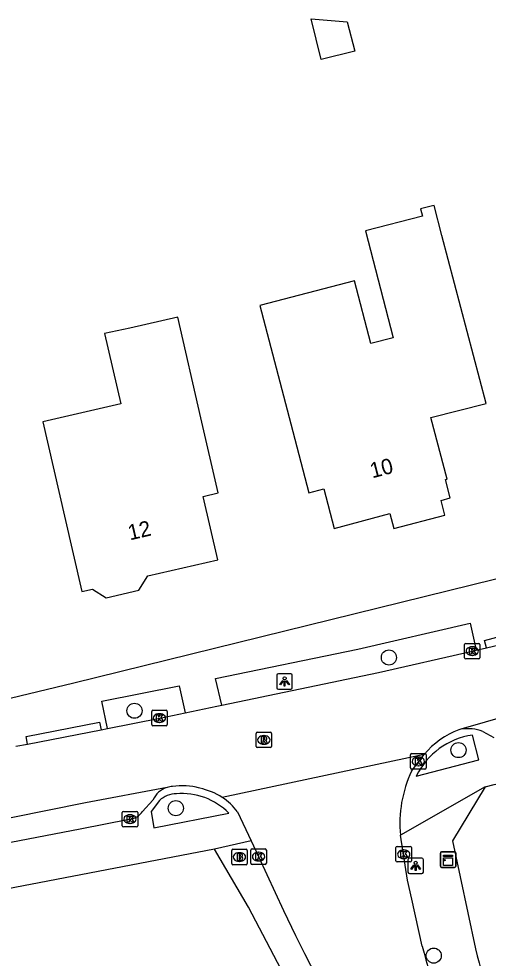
# Model space of a CAD drawing. Extents: x 161772 to 163123, y 383092 to 383917.
# Drawn here: x 162204.2 to 162234.6, y 383483.7 to 383544.5 of the extents above; entities that cross this region are included whole.
import ezdxf

# ---------------------------------------------------------------- set-up
doc = ezdxf.new("R2010")
doc.units = 0
for name, color, linetype in [('IMGEO_Boom', 7, 'Continuous'), ('IMGEO_Brandkraan', 7, 'Continuous'), ('IMGEO_Kast', 7, 'Continuous'), ('IMGEO_Kolk', 7, 'Continuous'), ('IMGEO_Lichtpunt', 7, 'Continuous'), ('IMGEO_Pand', 7, 'Continuous'), ('IMGEO_Pand_nummerreeks', 7, 'Continuous'), ('IMGEO_Rijbaan_lokaal_gesloten', 7, 'Continuous'), ('IMGEO_Rijbaan_lokaal_open', 7, 'Continuous'), ('IMGEO_Rioolput', 7, 'Continuous'), ('IMGEO_Voetpad_gesloten', 7, 'Continuous'), ('IMGEO_Voetpad_open', 7, 'Continuous')]:
    doc.layers.add(name, color=color, linetype=linetype)

msp = doc.modelspace()

# ---------------------------------------------------------------- linework, layer by layer
at = {"layer": 'IMGEO_Boom'}
for centre in [(162228.192, 383503.156), (162211.719, 383499.71), (162232.699, 383497.16), (162214.397, 383493.397), (162231.093, 383483.848)]:
    msp.add_circle(centre, 0.489, dxfattribs=at)
at = {"layer": 'IMGEO_Brandkraan'}
for p, q in [((162218.015, 383489.808), (162218.015, 383490.66)), ((162218.09, 383490.734), (162218.942, 383490.734)), ((162218.503, 383490.514), (162218.528, 383490.514)), ((162219.016, 383490.66), (162219.016, 383489.808)), ((162218.942, 383489.734), (162218.09, 383489.734)), ((162218.526, 383489.954), (162218.501, 383489.954))]:
    msp.add_line(p, q, dxfattribs=at)
for points in [[(162218.015, 383489.808), (162218.015, 383490.66)], [(162218.09, 383490.734), (162218.942, 383490.734)], [(162218.363, 383490.434), (162218.363, 383490.034), (162218.576, 383490.034)], [(162218.594, 383490.434), (162218.363, 383490.434)], [(162218.542, 383490.353), (162218.488, 383490.353), (162218.488, 383490.277)], [(162218.488, 383490.277), (162218.541, 383490.277)], [(162218.55, 383490.201), (162218.488, 383490.201), (162218.488, 383490.12)], [(162219.016, 383490.66), (162219.016, 383489.808)], [(162218.942, 383489.734), (162218.09, 383489.734)], [(162218.488, 383490.12), (162218.55, 383490.12)]]:
    msp.add_lwpolyline(points, dxfattribs=at)
for centre, radius, start, end in [((162218.092, 383490.658), 0.0765, 91.55205, 178.44795), ((162218.092, 383490.658), 0.0765, 91.55205, 178.44795), ((162218.543, 383490.315), 0.0379, 267.82845, 90.93552), ((162218.551, 383490.16), 0.0404, 269.87594, 90.50774), ((162218.598, 383490.289), 0.145, 59.4692, 91.53667), ((162218.623, 383490.336), 0.0922, 285.51372, 58.15012), ((162218.628, 383490.144), 0.105, 301.31148, 78.98903), ((162218.94, 383490.658), 0.0765, 1.55205, 88.44795), ((162218.94, 383490.658), 0.0765, 1.55205, 88.44795), ((162218.092, 383489.81), 0.0765, 181.55205, 268.44795), ((162218.092, 383489.81), 0.0765, 181.55205, 268.44795), ((162218.582, 383490.285), 0.251, 268.66757, 293.53466), ((162218.94, 383489.81), 0.0765, 271.55205, 358.44795), ((162218.94, 383489.81), 0.0765, 271.55205, 358.44795)]:
    msp.add_arc(centre, radius, start, end, dxfattribs=at)
for centre, major_axis, ratio, start_param, end_param in [((162218.502, 383490.234), (-0.387, 0.002), 0.722429, 4.712389, 7.853982), ((162218.527, 383490.234), (-0.39, 0.002), 0.717154, 1.570796, 4.712389)]:
    msp.add_ellipse(centre, major_axis=major_axis, ratio=ratio, start_param=start_param, end_param=end_param, dxfattribs=at)
at = {"layer": 'IMGEO_Kast'}
for p, q in [((162231.523, 383489.641), (162231.523, 383490.482)), ((162231.523, 383490.482), (162231.523, 383489.641)), ((162231.598, 383490.566), (162232.439, 383490.566)), ((162232.439, 383490.566), (162231.598, 383490.566)), ((162232.523, 383490.491), (162232.523, 383489.65)), ((162232.523, 383489.65), (162232.523, 383490.491)), ((162232.448, 383489.566), (162231.607, 383489.566)), ((162231.607, 383489.566), (162232.448, 383489.566))]:
    msp.add_line(p, q, dxfattribs=at)
for points in [[(162231.718, 383490.356), (162232.318, 383490.356), (162232.318, 383490.271), (162231.718, 383490.271), (162231.718, 383490.356)], [(162231.718, 383490.181), (162232.318, 383490.181), (162232.318, 383489.692), (162231.718, 383489.692), (162231.718, 383490.181)]]:
    msp.add_lwpolyline(points, dxfattribs=at)
msp.add_circle((162231.802, 383490.03), 0.0377, dxfattribs=at)
for centre, start, end in [((162231.601, 383490.488), 92.4484, 184.28452), ((162231.601, 383490.488), 92.4484, 184.28452), ((162232.445, 383490.488), 2.4484, 94.28452), ((162232.445, 383490.488), 2.4484, 94.28452), ((162231.601, 383489.644), 182.4484, 274.28452), ((162231.601, 383489.644), 182.4484, 274.28452), ((162232.445, 383489.644), 272.4484, 4.28452), ((162232.445, 383489.644), 272.4484, 4.28452)]:
    msp.add_arc(centre, 0.0779, start, end, dxfattribs=at)
at = {"layer": 'IMGEO_Kolk'}
for p, q in [((162233.087, 383503.143), (162233.087, 383503.995)), ((162233.162, 383504.069), (162234.014, 383504.069)), ((162233.575, 383503.849), (162233.6, 383503.849)), ((162234.088, 383503.995), (162234.088, 383503.143)), ((162234.014, 383503.069), (162233.162, 383503.069)), ((162233.598, 383503.289), (162233.573, 383503.289)), ((162212.835, 383498.81), (162212.835, 383499.662)), ((162212.91, 383499.736), (162213.762, 383499.736)), ((162213.323, 383499.516), (162213.348, 383499.516)), ((162213.836, 383499.662), (162213.836, 383498.81)), ((162213.762, 383498.736), (162212.91, 383498.736)), ((162213.346, 383498.956), (162213.321, 383498.956)), ((162229.596, 383496.004), (162229.596, 383496.856)), ((162229.671, 383496.93), (162230.523, 383496.93)), ((162230.597, 383496.856), (162230.597, 383496.004)), ((162230.084, 383496.71), (162230.109, 383496.71)), ((162230.523, 383495.93), (162229.671, 383495.93)), ((162230.107, 383496.15), (162230.082, 383496.15)), ((162211.004, 383493.191), (162211.856, 383493.191)), ((162210.929, 383492.265), (162210.929, 383493.117)), ((162211.417, 383492.971), (162211.442, 383492.971)), ((162211.93, 383493.117), (162211.93, 383492.265)), ((162211.856, 383492.191), (162211.004, 383492.191)), ((162211.44, 383492.411), (162211.415, 383492.411)), ((162219.331, 383490.759), (162220.183, 383490.759)), ((162228.65, 383489.99), (162228.65, 383490.842)), ((162228.725, 383490.916), (162229.577, 383490.916)), ((162229.651, 383490.842), (162229.651, 383489.99)), ((162219.256, 383489.833), (162219.256, 383490.685)), ((162219.744, 383490.539), (162219.769, 383490.539)), ((162220.257, 383490.685), (162220.257, 383489.833)), ((162229.138, 383490.696), (162229.163, 383490.696)), ((162220.183, 383489.759), (162219.331, 383489.759)), ((162219.767, 383489.979), (162219.742, 383489.979)), ((162229.577, 383489.916), (162228.725, 383489.916)), ((162229.161, 383490.136), (162229.136, 383490.136))]:
    msp.add_line(p, q, dxfattribs=at)
for points in [[(162233.087, 383503.143), (162233.087, 383503.995)], [(162233.162, 383504.069), (162234.014, 383504.069)], [(162233.408, 383503.769), (162233.531, 383503.769), (162233.531, 383503.618), (162233.661, 383503.769), (162233.825, 383503.769), (162233.679, 383503.618), (162233.832, 383503.369), (162233.68, 383503.369), (162233.595, 383503.533), (162233.531, 383503.466), (162233.531, 383503.369), (162233.408, 383503.369), (162233.408, 383503.769)], [(162234.088, 383503.995), (162234.088, 383503.143)], [(162234.014, 383503.069), (162233.162, 383503.069)], [(162212.835, 383498.81), (162212.835, 383499.662)], [(162212.91, 383499.736), (162213.762, 383499.736)], [(162213.156, 383499.436), (162213.279, 383499.436), (162213.279, 383499.285), (162213.409, 383499.436), (162213.573, 383499.436), (162213.427, 383499.285), (162213.58, 383499.036), (162213.428, 383499.036), (162213.343, 383499.2), (162213.279, 383499.133), (162213.279, 383499.036), (162213.156, 383499.036), (162213.156, 383499.436)], [(162213.836, 383499.662), (162213.836, 383498.81)], [(162213.762, 383498.736), (162212.91, 383498.736)], [(162229.596, 383496.004), (162229.596, 383496.856)], [(162229.671, 383496.93), (162230.523, 383496.93)], [(162230.597, 383496.856), (162230.597, 383496.004)], [(162229.917, 383496.63), (162230.04, 383496.63), (162230.04, 383496.479), (162230.17, 383496.63), (162230.334, 383496.63), (162230.188, 383496.479), (162230.341, 383496.23), (162230.189, 383496.23), (162230.104, 383496.394), (162230.04, 383496.327), (162230.04, 383496.23), (162229.917, 383496.23), (162229.917, 383496.63)], [(162230.523, 383495.93), (162229.671, 383495.93)], [(162211.004, 383493.191), (162211.856, 383493.191)], [(162210.929, 383492.265), (162210.929, 383493.117)], [(162211.25, 383492.891), (162211.373, 383492.891), (162211.373, 383492.74), (162211.503, 383492.891), (162211.667, 383492.891), (162211.521, 383492.74), (162211.674, 383492.491), (162211.522, 383492.491), (162211.437, 383492.655), (162211.373, 383492.588), (162211.373, 383492.491), (162211.25, 383492.491), (162211.25, 383492.891)], [(162211.93, 383493.117), (162211.93, 383492.265)], [(162211.856, 383492.191), (162211.004, 383492.191)], [(162219.331, 383490.759), (162220.183, 383490.759)], [(162228.65, 383489.99), (162228.65, 383490.842)], [(162228.725, 383490.916), (162229.577, 383490.916)], [(162229.651, 383490.842), (162229.651, 383489.99)], [(162219.256, 383489.833), (162219.256, 383490.685)], [(162219.577, 383490.459), (162219.7, 383490.459), (162219.7, 383490.308), (162219.83, 383490.459), (162219.994, 383490.459), (162219.848, 383490.308), (162220.001, 383490.059), (162219.849, 383490.059), (162219.764, 383490.223), (162219.7, 383490.156), (162219.7, 383490.059), (162219.577, 383490.059), (162219.577, 383490.459)], [(162220.257, 383490.685), (162220.257, 383489.833)], [(162228.971, 383490.616), (162229.094, 383490.616), (162229.094, 383490.465), (162229.224, 383490.616), (162229.388, 383490.616), (162229.242, 383490.465), (162229.395, 383490.216), (162229.243, 383490.216), (162229.158, 383490.38), (162229.094, 383490.313), (162229.094, 383490.216), (162228.971, 383490.216), (162228.971, 383490.616)], [(162220.183, 383489.759), (162219.331, 383489.759)], [(162229.577, 383489.916), (162228.725, 383489.916)]]:
    msp.add_lwpolyline(points, dxfattribs=at)
for centre, start, end in [((162233.164, 383503.993), 91.55205, 178.44795), ((162233.164, 383503.993), 91.55205, 178.44795), ((162234.012, 383503.993), 1.55205, 88.44795), ((162234.012, 383503.993), 1.55205, 88.44795), ((162233.164, 383503.145), 181.55205, 268.44795), ((162233.164, 383503.145), 181.55205, 268.44795), ((162234.012, 383503.145), 271.55205, 358.44795), ((162234.012, 383503.145), 271.55205, 358.44795), ((162212.912, 383499.66), 91.55205, 178.44795), ((162212.912, 383499.66), 91.55205, 178.44795), ((162213.76, 383499.66), 1.55205, 88.44795), ((162213.76, 383499.66), 1.55205, 88.44795), ((162212.912, 383498.812), 181.55205, 268.44795), ((162212.912, 383498.812), 181.55205, 268.44795), ((162213.76, 383498.812), 271.55205, 358.44795), ((162213.76, 383498.812), 271.55205, 358.44795), ((162229.673, 383496.854), 91.55205, 178.44795), ((162229.673, 383496.854), 91.55205, 178.44795), ((162230.521, 383496.854), 1.55205, 88.44795), ((162230.521, 383496.854), 1.55205, 88.44795), ((162229.673, 383496.006), 181.55205, 268.44795), ((162229.673, 383496.006), 181.55205, 268.44795), ((162230.521, 383496.006), 271.55205, 358.44795), ((162230.521, 383496.006), 271.55205, 358.44795), ((162211.006, 383493.115), 91.55205, 178.44795), ((162211.006, 383493.115), 91.55205, 178.44795), ((162211.854, 383493.115), 1.55205, 88.44795), ((162211.854, 383493.115), 1.55205, 88.44795), ((162211.006, 383492.267), 181.55205, 268.44795), ((162211.006, 383492.267), 181.55205, 268.44795), ((162211.854, 383492.267), 271.55205, 358.44795), ((162211.854, 383492.267), 271.55205, 358.44795), ((162219.333, 383490.683), 91.55205, 178.44795), ((162219.333, 383490.683), 91.55205, 178.44795), ((162220.181, 383490.683), 1.55205, 88.44795), ((162220.181, 383490.683), 1.55205, 88.44795), ((162228.727, 383490.84), 91.55205, 178.44795), ((162228.727, 383490.84), 91.55205, 178.44795), ((162229.575, 383490.84), 1.55205, 88.44795), ((162229.575, 383490.84), 1.55205, 88.44795), ((162219.333, 383489.835), 181.55205, 268.44795), ((162219.333, 383489.835), 181.55205, 268.44795), ((162220.181, 383489.835), 271.55205, 358.44795), ((162220.181, 383489.835), 271.55205, 358.44795), ((162228.727, 383489.992), 181.55205, 268.44795), ((162228.727, 383489.992), 181.55205, 268.44795), ((162229.575, 383489.992), 271.55205, 358.44795), ((162229.575, 383489.992), 271.55205, 358.44795)]:
    msp.add_arc(centre, 0.0765, start, end, dxfattribs=at)
for centre, major_axis, ratio, start_param, end_param in [((162233.574, 383503.569), (-0.387, 0.002), 0.722429, 4.712389, 7.853982), ((162233.599, 383503.569), (-0.39, 0.002), 0.717154, 1.570796, 4.712389), ((162213.322, 383499.236), (-0.387, 0.002), 0.722429, 4.712389, 7.853982), ((162213.347, 383499.236), (-0.39, 0.002), 0.717154, 1.570796, 4.712389), ((162230.083, 383496.43), (-0.387, 0.002), 0.722429, 4.712389, 7.853982), ((162230.108, 383496.43), (-0.39, 0.002), 0.717154, 1.570796, 4.712389), ((162211.416, 383492.691), (-0.387, 0.002), 0.722429, 4.712389, 7.853982), ((162211.441, 383492.691), (-0.39, 0.002), 0.717154, 1.570796, 4.712389), ((162219.743, 383490.259), (-0.387, 0.002), 0.722429, 4.712389, 7.853982), ((162219.768, 383490.259), (-0.39, 0.002), 0.717154, 1.570796, 4.712389), ((162229.137, 383490.416), (-0.387, 0.002), 0.722429, 4.712389, 7.853982), ((162229.162, 383490.416), (-0.39, 0.002), 0.717154, 1.570796, 4.712389)]:
    msp.add_ellipse(centre, major_axis=major_axis, ratio=ratio, start_param=start_param, end_param=end_param, dxfattribs=at)
at = {"layer": 'IMGEO_Lichtpunt'}
for p, q in [((162220.941, 383502.008), (162220.941, 383501.201)), ((162220.941, 383502.008), (162220.941, 383501.201)), ((162221.843, 383502.103), (162221.035, 383502.103)), ((162221.843, 383502.103), (162221.035, 383502.103)), ((162221.937, 383501.201), (162221.937, 383502.008)), ((162221.937, 383501.201), (162221.937, 383502.008)), ((162221.035, 383501.107), (162221.843, 383501.107)), ((162221.035, 383501.107), (162221.843, 383501.107)), ((162230.328, 383490.156), (162229.52, 383490.156)), ((162230.328, 383490.156), (162229.52, 383490.156)), ((162229.426, 383490.061), (162229.426, 383489.254)), ((162229.426, 383490.061), (162229.426, 383489.254)), ((162230.422, 383489.254), (162230.422, 383490.061)), ((162230.422, 383489.254), (162230.422, 383490.061)), ((162229.52, 383489.16), (162230.328, 383489.16)), ((162229.52, 383489.16), (162230.328, 383489.16))]:
    msp.add_line(p, q, dxfattribs=at)
for points in [[(162221.315, 383501.672), (162221.354, 383501.644), (162221.166, 383501.382), (162221.128, 383501.409), (162221.315, 383501.672)], [(162221.417, 383501.624), (162221.464, 383501.624), (162221.464, 383501.302), (162221.417, 383501.302), (162221.417, 383501.624)], [(162221.527, 383501.644), (162221.565, 383501.671), (162221.752, 383501.409), (162221.713, 383501.381), (162221.527, 383501.644)], [(162229.8, 383489.725), (162229.839, 383489.697), (162229.651, 383489.435), (162229.613, 383489.462), (162229.8, 383489.725)], [(162229.902, 383489.677), (162229.949, 383489.677), (162229.949, 383489.355), (162229.902, 383489.355), (162229.902, 383489.677)], [(162230.012, 383489.697), (162230.05, 383489.724), (162230.237, 383489.462), (162230.198, 383489.434), (162230.012, 383489.697)]]:
    msp.add_lwpolyline(points, dxfattribs=at)
for centre in [(162221.44, 383501.806), (162229.925, 383489.859)]:
    msp.add_circle(centre, 0.0994, dxfattribs=at)
for centre, start, end in [((162221.035, 383502.008), 90, 180), ((162221.035, 383502.008), 90, 180), ((162221.843, 383502.008), 0, 90), ((162221.843, 383502.008), 0, 90), ((162221.035, 383501.201), 180, 270), ((162221.035, 383501.201), 180, 270), ((162221.843, 383501.201), 270, 0), ((162221.843, 383501.201), 270, 360), ((162229.52, 383490.061), 90, 180), ((162229.52, 383490.061), 90, 180), ((162230.328, 383490.061), 0, 90), ((162230.328, 383490.061), 0, 90), ((162229.52, 383489.254), 180, 270), ((162229.52, 383489.254), 180, 270), ((162230.328, 383489.254), 270, 0), ((162230.328, 383489.254), 270, 360)]:
    msp.add_arc(centre, 0.0946, start, end, dxfattribs=at)
at = {"layer": 'IMGEO_Pand'}
for points in [[(162223.812, 383541.883), (162223.151, 383544.53), (162225.5, 383544.334), (162225.977, 383542.423), (162223.812, 383541.883)], [(162231.625, 383530.499), (162231.115, 383532.443), (162231.022, 383532.419), (162230.247, 383532.217), (162230.368, 383531.753), (162226.67, 383530.788), (162228.474, 383523.869), (162227.031, 383523.493), (162225.972, 383527.553), (162219.838, 383525.954), (162221.834, 383518.302), (162222.998, 383513.832), (162223.972, 383514.088), (162224.639, 383511.519), (162228.256, 383512.479), (162228.506, 383511.506), (162231.816, 383512.378), (162231.579, 383513.336), (162232.162, 383513.494), (162231.853, 383514.679), (162231.959, 383514.707), (162230.896, 383518.695), (162234.483, 383519.611), (162231.625, 383530.499)], [(162216.024, 383518.691), (162214.53, 383525.205), (162211.418, 383524.491), (162209.787, 383524.134), (162210.83, 383519.588), (162205.787, 383518.431), (162207.192, 383512.303), (162208.31, 383507.429), (162208.998, 383507.587), (162209.882, 383507.032), (162212.008, 383507.52), (162212.585, 383508.44), (162217.115, 383509.479), (162216.172, 383513.595), (162217.141, 383513.817), (162216.024, 383518.691)]]:
    msp.add_lwpolyline(points, dxfattribs=at)
at = {"layer": 'IMGEO_Rijbaan_lokaal_gesloten'}
for points in [[(162274.11, 383513.54), (162263.678, 383509.123), (162257.966, 383506.692), (162252.383, 383504.531), (162243.486, 383501.569), (162240.887, 383500.821), (162232.857, 383498.517)], [(162217.383, 383500.071), (162227.516, 383502.184), (162233.585, 383503.567), (162233.846, 383503.629)], [(162233.846, 383503.629), (162234.502, 383503.783)], [(162214.994, 383499.577), (162217.045, 383500), (162217.383, 383500.071)], [(162209.979, 383498.561), (162213.352, 383499.238), (162214.994, 383499.577)], [(162204.798, 383497.552), (162209.556, 383498.476)], [(162209.556, 383498.476), (162209.979, 383498.561)], [(162232.857, 383498.517), (162232.788, 383498.498), (162232.719, 383498.477)], [(162204.046, 383497.404), (162204.798, 383497.552)], [(162230.478, 383496.881), (162217.408, 383494.093)], [(162213.84, 383494.742), (162208.551, 383493.75), (162191.634, 383490.333), (162176.787, 383487.642), (162172.161, 383486.674), (162151.828, 383483.337), (162127.505, 383480.969), (162121.767, 383480.433)]]:
    msp.add_lwpolyline(points, dxfattribs=at)
for centre, radius, start, end in [((162201.422, 383642), 142.12, 283.45971, 286.54953), ((162234.718, 383493.299), 5.551, 111.10945, 139.80613), ((162214.293, 383493.232), 1.577, 94.38049, 106.71335), ((162214.807, 383490.809), 4.045, 73.725, 99.02549), ((162215.081, 383490.49), 4.289, 57.14395, 78.43407)]:
    msp.add_arc(centre, radius, start, end, dxfattribs=at)
at = {"layer": 'IMGEO_Rijbaan_lokaal_open'}
for points in [[(162229.658, 383495.795), (162230.478, 383496.881)], [(162218.39, 383493.165), (162219.274, 383491.288)], [(162230.348, 383484.451), (162229.68, 383487.513), (162229.392, 383488.729), (162228.936, 383491.642)], [(162219.274, 383491.288), (162219.759, 383490.259), (162221.372, 383486.766), (162222.154, 383485.15), (162222.72, 383483.974), (162225.816, 383477.98), (162228.7, 383473.05)]]:
    msp.add_lwpolyline(points, dxfattribs=at)
for centre, radius, start, end in [((162236.885, 383492.399), 7.985, 154.83278, 185.44259), ((162215.077, 383490.643), 4.164, 37.28156, 55.95734), ((162260.792, 383492.48), 31.485, 194.77476, 207.90915)]:
    msp.add_arc(centre, radius, start, end, dxfattribs=at)
at = {"layer": 'IMGEO_Rioolput'}
for p, q in [((162219.594, 383497.393), (162219.594, 383498.245)), ((162219.669, 383498.319), (162220.521, 383498.319)), ((162220.082, 383498.099), (162220.107, 383498.099)), ((162220.595, 383498.245), (162220.595, 383497.393)), ((162220.105, 383497.539), (162220.08, 383497.539)), ((162220.521, 383497.319), (162219.669, 383497.319))]:
    msp.add_line(p, q, dxfattribs=at)
for points in [[(162219.594, 383497.393), (162219.594, 383498.245)], [(162219.669, 383498.319), (162220.521, 383498.319)], [(162220.595, 383498.245), (162220.595, 383497.393)], [(162220.183, 383498.017), (162219.931, 383498.019), (162219.931, 383497.619)], [(162219.931, 383497.619), (162220.055, 383497.619), (162220.055, 383497.781), (162220.066, 383497.781)], [(162220.109, 383497.938), (162220.055, 383497.938), (162220.055, 383497.857)], [(162220.055, 383497.857), (162220.107, 383497.857)], [(162220.113, 383497.752), (162220.184, 383497.619), (162220.324, 383497.619), (162220.259, 383497.745)], [(162220.521, 383497.319), (162219.669, 383497.319)]]:
    msp.add_lwpolyline(points, dxfattribs=at)
for centre, radius, start, end in [((162219.671, 383498.243), 0.0765, 91.55205, 178.44795), ((162219.671, 383498.243), 0.0765, 91.55205, 178.44795), ((162220.519, 383498.243), 0.0765, 1.55205, 88.44795), ((162220.519, 383498.243), 0.0765, 1.55205, 88.44795), ((162220.065, 383497.728), 0.0533, 26.02933, 88.69889), ((162220.091, 383498.046), 0.19, 274.7715, 282.96867), ((162220.115, 383497.842), 0.0964, 77.00612, 93.18647), ((162220.129, 383497.899), 0.0378, 276.66336, 79.67722), ((162220.182, 383497.907), 0.109, 350.36119, 89.41601), ((162220.18, 383497.907), 0.112, 277.58423, 350.98172), ((162220.164, 383497.692), 0.108, 29.51342, 73.79051), ((162219.671, 383497.395), 0.0765, 181.55205, 268.44795), ((162219.671, 383497.395), 0.0765, 181.55205, 268.44795), ((162220.519, 383497.395), 0.0765, 271.55205, 358.44795), ((162220.519, 383497.395), 0.0765, 271.55205, 358.44795)]:
    msp.add_arc(centre, radius, start, end, dxfattribs=at)
for centre, major_axis, ratio, start_param, end_param in [((162220.081, 383497.819), (-0.387, 0.002), 0.722429, 4.712389, 7.853982), ((162220.106, 383497.819), (-0.39, 0.002), 0.717154, 1.570796, 4.712389)]:
    msp.add_ellipse(centre, major_axis=major_axis, ratio=ratio, start_param=start_param, end_param=end_param, dxfattribs=at)
at = {"layer": 'IMGEO_Voetpad_gesloten'}
for points in [[(162238.094, 383508.962), (162207.786, 383501.489), (162203.129, 383500.365), (162201.315, 383500), (162200.042, 383499.744), (162190.237, 383497.796), (162174.097, 383494.735)], [(162234.502, 383503.783), (162234.373, 383504.265), (162241.52, 383506.181)], [(162217.383, 383500.071), (162216.96, 383501.792), (162226.17, 383503.692), (162233.453, 383505.374), (162233.846, 383503.629)], [(162209.979, 383498.561), (162209.607, 383500.321), (162214.617, 383501.33), (162214.994, 383499.577)], [(162204.798, 383497.552), (162204.703, 383498.042), (162209.461, 383498.966), (162209.556, 383498.476)], [(162234.425, 383494.785), (162228.936, 383491.642)], [(162234.425, 383494.785), (162232.304, 383491.285), (162233.801, 383484.281)], [(162219.274, 383491.288), (162216.905, 383490.741)], [(162268.25, 383417.172), (162267.098, 383418.596), (162266.991, 383418.508), (162260.039, 383427.338), (162254.119, 383434.872), (162252.079, 383437.487), (162249.952, 383439.775), (162240.623, 383451.815), (162233.976, 383460.863), (162229.932, 383467.138), (162224.494, 383476.686), (162219.099, 383486.987), (162216.905, 383490.741)]]:
    msp.add_lwpolyline(points, dxfattribs=at)
msp.add_arc((162261.856, 383490.965), 28.84, 193.401, 208.01458, dxfattribs=at)
at = {"layer": 'IMGEO_Voetpad_open'}
for points in [[(162229.962, 383495.479), (162234.016, 383496.528), (162233.604, 383498.127)], [(162234.28, 383498.368), (162234.978, 383497.982)], [(162212.249, 383493.192), (162212.914, 383493.915)], [(162213.336, 383493.901), (162212.805, 383493.172), (162212.984, 383492.116), (162217.826, 383493.076)], [(162184.063, 383487.456), (162185.341, 383487.72), (162187.046, 383488.051), (162195.161, 383489.557), (162208.205, 383492.066), (162211.371, 383492.687)], [(162216.905, 383490.741), (162172.706, 383482.249), (162150.151, 383478.81), (162136.452, 383477.299), (162125.335, 383475.754)]]:
    msp.add_lwpolyline(points, dxfattribs=at)
for centre, radius, start, end in [((162234.272, 383493.38), 4.794, 98.01065, 154.02913), ((162233.28, 383495.686), 2.862, 69.54892, 98.49595), ((162181.617, 383715.736), 227.174, 283.44166, 285.88855), ((162214.283, 383493.314), 1.496, 107.24537, 156.28998), ((162214.473, 383492.607), 1.722, 91.35784, 131.30454), ((162214.786, 383490.066), 4.278, 44.72027, 94.75337), ((162211.299, 383493.828), 1.143, 273.6169, 326.19562)]:
    msp.add_arc(centre, radius, start, end, dxfattribs=at)

# ---------------------------------------------------------------- texts
at = {"layer": 'IMGEO_Pand_nummerreeks'}
for s, rotation, p in [('10', 14.49583, (162227.11, 383514.76)), ('12', 13.10354, (162211.422, 383510.741))]:
    msp.add_text(s, height=1, rotation=rotation, dxfattribs=at).set_placement(p)

doc.saveas('drawing.dxf')
